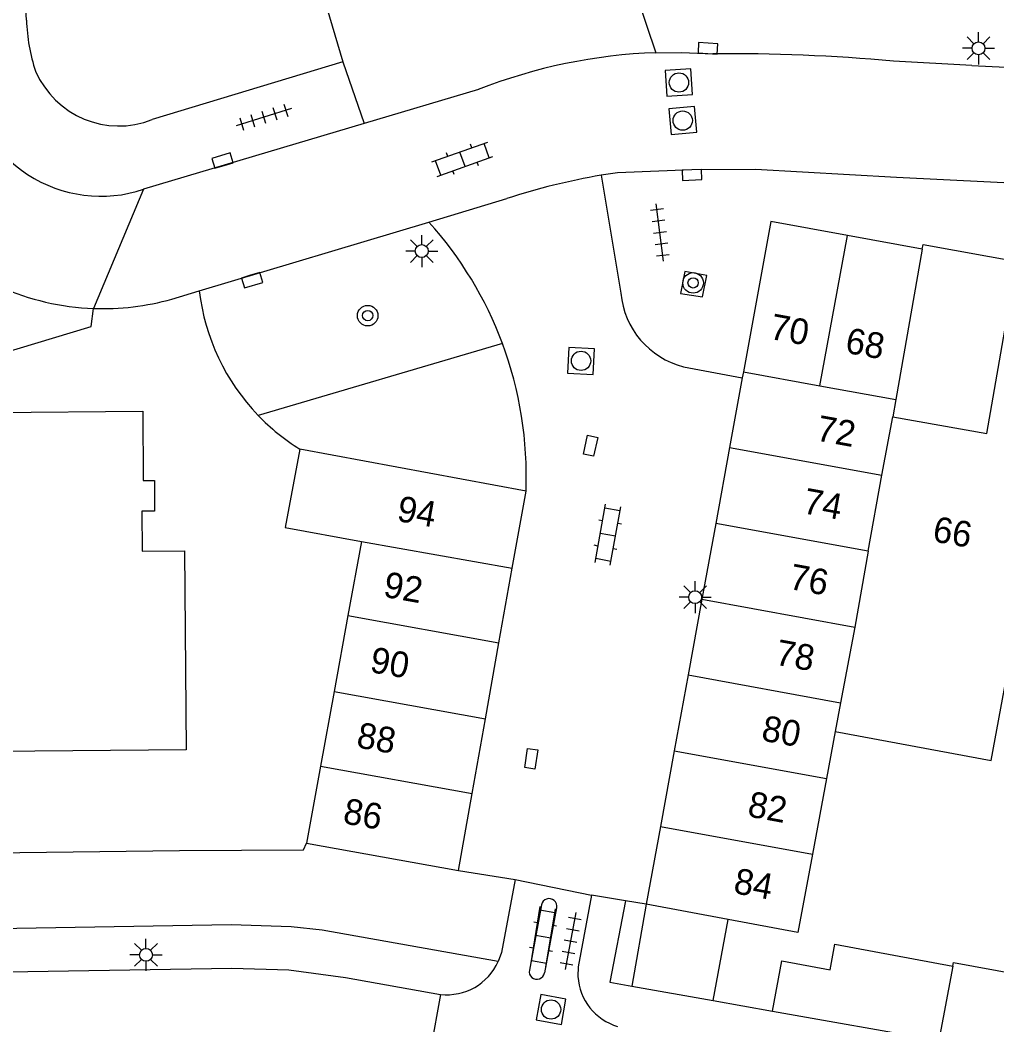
# Model space of a CAD drawing. Extents: x 131000 to 133013, y 393000 to 396501.
# Drawn here: x 131075.23 to 131113.2, y 395693.04 to 395732.12 of the extents above; entities that cross this region are included whole.
import ezdxf

# ---------------------------------------------------------------- set-up
doc = ezdxf.new("R2010")
doc.units = 0
for name, color, linetype in [('gg-afsc-erfafscheiding', 7, 'Continuous'), ('gg-anno-huisnummerreeks BGT', 7, 'Continuous'), ('gg-bbg-bijgebouw', 7, 'Continuous'), ('gg-bbg-gedigitaliseerde bijgebouw', 7, 'Continuous'), ('gg-bbg-hoofdgebouw', 7, 'Continuous'), ('gg-bbg-luifel en loopbrug', 7, 'Continuous'), ('gg-bbg-tussenscheiding', 7, 'Continuous'), ('gg-knt-verharding', 7, 'Continuous'), ('gt-grn-groengrens', 7, 'Continuous'), ('gt-grn-weggrens', 7, 'Continuous'), ('gt-symb-boom', 7, 'Continuous'), ('gt-symb-klinker verharding', 7, 'Continuous'), ('gt-symb-kolk', 7, 'Continuous'), ('gt-symb-kolk center center', 7, 'Continuous'), ('gt-symb-lichtmast', 7, 'Continuous'), ('gt-symb-rioolschacht', 7, 'Continuous'), ('gt-symb-tegel verharding', 7, 'Continuous')]:
    doc.layers.add(name, color=color, linetype=linetype)

# ---------------------------------------------------------------- blocks, each defined once
blk = doc.blocks.new('gt0-TEG1')
at = {"layer": 'gt-symb-tegel verharding'}
for p, q in [((-1.125, 0), (1.125, 0)), ((-0.9, -0.25), (-0.9, 0.25)), ((-0.45, -0.25), (-0.45, 0.25)), ((0, -0.25), (0, 0.25)), ((0.45, -0.25), (0.45, 0.25)), ((0.9, -0.25), (0.9, 0.25))]:
    blk.add_line(p, q, dxfattribs=at)
blk = doc.blocks.new('gt0-KOLKCC')
at = {"layer": 'gt-symb-kolk center center'}
blk.add_lwpolyline([(-0.375, 0.2), (0.375, 0.2), (0.375, -0.2), (-0.375, -0.2)], close=True, dxfattribs=at)
blk = doc.blocks.new('gt0-KL1')
at = {"layer": 'gt-symb-klinker verharding'}
for p, q in [((-0.5, 0.3), (-0.5, 0.45)), ((0.5, 0.3), (0.5, 0.45)), ((-1.15, 0.3), (1.15, 0.3)), ((-1, -0.3), (-1, 0.3)), ((0, -0.3), (0, 0.3)), ((1, -0.3), (1, 0.3)), ((-1.15, -0.3), (1.15, -0.3)), ((-0.5, -0.45), (-0.5, -0.3)), ((0.5, -0.45), (0.5, -0.3))]:
    blk.add_line(p, q, dxfattribs=at)
blk = doc.blocks.new('gt0-BOOM')
at = {"layer": 'gt-symb-boom'}
for radius in [0.4, 0.2]:
    blk.add_circle((0, 0), radius, dxfattribs=at)
blk = doc.blocks.new('gt0-KOLK')
at = {"layer": 'gt-symb-kolk'}
blk.add_lwpolyline([(0, 0), (0.375, 0), (0.375, 0.4), (-0.375, 0.4), (-0.375, 0), (0, 0)], dxfattribs=at)
blk = doc.blocks.new('gt0-LMAST')
at = {"layer": 'gt-symb-lichtmast'}
for p, q in [((-0.182, 0.173), (-0.447, 0.438)), ((-0.005, 0.246), (-0.005, 0.621)), ((0.172, 0.173), (0.437, 0.438)), ((-0.255, -0.004), (-0.63, -0.004)), ((-0.182, -0.181), (-0.447, -0.446)), ((-0.005, -0.254), (-0.005, -0.629)), ((0.437, -0.446), (0.172, -0.181)), ((0.245, -0.004), (0.62, -0.004))]:
    blk.add_line(p, q, dxfattribs=at)
blk.add_circle((-0.005, -0.004), 0.25, dxfattribs=at)
blk = doc.blocks.new('gt0-RS')
at = {"layer": 'gt-symb-rioolschacht'}
blk.add_lwpolyline([(-0.5, -0.5), (0.5, -0.5), (0.5, 0.5), (-0.5, 0.5)], close=True, dxfattribs=at)
blk.add_circle((0, 0), 0.375, dxfattribs=at)

msp = doc.modelspace()

# ---------------------------------------------------------------- linework, layer by layer
at = {"layer": 'gg-afsc-erfafscheiding'}
msp.add_line((131102.163, 395693.993), (131104.475, 395693.582), dxfattribs=at)
msp.add_lwpolyline([(131029.092, 395698.992), (131040.35, 395698.958), (131040.215, 395697.677), (131064.899, 395698.388), (131064.873, 395699.618), (131081.422, 395699.829), (131086.241, 395699.854), (131086.366, 395700.106)], dxfattribs=at)
at = {"layer": 'gg-bbg-bijgebouw'}
for p, q in [((131110.291, 395723.211), (131107.384, 395723.744)), ((131110.291, 395723.211), (131109.266, 395717.369)), ((131103.345, 395718.445), (131103.301, 395718.205)), ((131103.301, 395718.205), (131102.806, 395715.494)), ((131094.894, 395713.799), (131086.097, 395715.438)), ((131102.806, 395715.494), (131102.268, 395712.544)), ((131094.36, 395710.804), (131094.894, 395713.799)), ((131102.268, 395712.544), (131101.731, 395709.605)), ((131088.495, 395711.837), (131087.973, 395708.96)), ((131093.843, 395707.902), (131094.36, 395710.804)), ((131101.731, 395709.605), (131101.193, 395706.656)), ((131087.973, 395708.96), (131087.437, 395706.009)), ((131093.317, 395704.949), (131093.843, 395707.902)), ((131101.193, 395706.656), (131100.655, 395703.705)), ((131087.437, 395706.009), (131086.911, 395703.107)), ((131092.8, 395702.045), (131093.317, 395704.949)), ((131106.915, 395704.453), (131106.574, 395702.621)), ((131100.655, 395703.705), (131100.116, 395700.754)), ((131086.911, 395703.107), (131086.366, 395700.106)), ((131106.574, 395702.621), (131106.027, 395699.682)), ((131092.265, 395699.042), (131092.8, 395702.045)), ((131100.116, 395700.754), (131099.565, 395697.734)), ((131086.366, 395700.106), (131092.265, 395699.042)), ((131102.749, 395697.141), (131099.565, 395697.734))]:
    msp.add_line(p, q, dxfattribs=at)
for points in [[(131107.384, 395723.744), (131104.416, 395724.288), (131103.345, 395718.445)], [(131086.097, 395715.438), (131085.529, 395712.39), (131088.495, 395711.837)], [(131106.027, 395699.682), (131105.46, 395696.637), (131102.749, 395697.141)]]:
    msp.add_lwpolyline(points, dxfattribs=at)
at = {"layer": 'gg-bbg-gedigitaliseerde bijgebouw'}
msp.add_line((131111.482, 395695.323), (131110.944, 395692.433), dxfattribs=at)
msp.add_lwpolyline([(131111.482, 395695.323), (131111.509, 395695.472), (131113.985, 395695.011)], dxfattribs=at)
at = {"layer": 'gg-bbg-hoofdgebouw'}
msp.add_line((131109.266, 395717.369), (131109.146, 395716.685), dxfattribs=at)
for points in [[(131109.146, 395716.685), (131112.8, 395716.044), (131113.648, 395720.882), (131116.028, 395720.431)], [(131064.894, 395715.91), (131071.216, 395715.981), (131071.227, 395715.137), (131074.22, 395715.175), (131074.199, 395716.863), (131079.997, 395716.91), (131080.019, 395714.216), (131080.448, 395714.219), (131080.458, 395713.022), (131079.959, 395713.017), (131079.971, 395711.471), (131081.618, 395711.484), (131081.679, 395703.734), (131074.329, 395703.676), (131074.315, 395705.425)], [(131106.915, 395704.453), (131112.971, 395703.326), (131113.793, 395707.745)]]:
    msp.add_lwpolyline(points, dxfattribs=at)
at = {"layer": 'gg-bbg-luifel en loopbrug'}
for p, q in [((131099.565, 395697.734), (131099.001, 395694.554)), ((131102.163, 395693.993), (131102.749, 395697.141)), ((131099.001, 395694.554), (131102.163, 395693.993)), ((131104.475, 395693.582), (131110.944, 395692.433))]:
    msp.add_line(p, q, dxfattribs=at)
msp.add_lwpolyline([(131104.475, 395693.582), (131104.836, 395695.527), (131106.712, 395695.178), (131106.898, 395696.176), (131111.482, 395695.323)], dxfattribs=at)
at = {"layer": 'gg-bbg-tussenscheiding'}
for p, q in [((131106.32, 395717.9), (131107.384, 395723.744)), ((131103.345, 395718.445), (131106.32, 395717.9)), ((131106.32, 395717.9), (131109.266, 395717.369)), ((131108.73, 395714.42), (131109.146, 395716.685)), ((131102.806, 395715.494), (131108.73, 395714.42)), ((131108.19, 395711.47), (131108.73, 395714.42)), ((131108.19, 395711.47), (131102.268, 395712.544)), ((131088.495, 395711.837), (131094.36, 395710.804)), ((131108.19, 395711.47), (131107.671, 395708.516)), ((131101.731, 395709.605), (131107.671, 395708.516)), ((131087.973, 395708.96), (131093.843, 395707.902)), ((131107.671, 395708.516), (131107.123, 395705.568)), ((131101.193, 395706.656), (131107.123, 395705.568)), ((131087.437, 395706.009), (131093.317, 395704.949)), ((131107.123, 395705.568), (131106.915, 395704.453)), ((131100.655, 395703.705), (131106.574, 395702.621)), ((131086.911, 395703.107), (131092.8, 395702.045)), ((131100.116, 395700.754), (131106.027, 395699.682))]:
    msp.add_line(p, q, dxfattribs=at)
at = {"layer": 'gg-knt-verharding'}
for p, q in [((131075.481, 395732.121), (131075.241, 395736.369)), ((131087.78, 395730.492), (131080.368, 395728.249)), ((131112.218, 395730.357), (131109.178, 395730.525)), ((131093.041, 395729.418), (131088.598, 395728.093)), ((131088.598, 395728.093), (131080.03, 395725.539)), ((131097.82, 395726.087), (131098.584, 395721.497)), ((131091.117, 395724.268), (131094.145, 395725.176)), ((131082.193, 395721.591), (131091.117, 395724.268)), ((131081.128, 395721.272), (131082.193, 395721.591)), ((131101.021, 395718.641), (131103.301, 395718.205)), ((131092.265, 395699.042), (131094.469, 395698.693)), ((131094.469, 395698.693), (131097.438, 395698.088)), ((131098.764, 395697.867), (131097.438, 395698.088)), ((131095.496, 395697.708), (131095.024, 395695.172)), ((131099.565, 395697.734), (131098.764, 395697.867)), ((131096.085, 395697.599), (131095.613, 395695.062))]:
    msp.add_line(p, q, dxfattribs=at)
for points in [[(131086.288, 395743.867), (131087.657, 395741.617), (131088.878, 395742.181), (131092.283, 395734.552), (131087.042, 395732.96), (131087.78, 395730.492)], [(131099.943, 395730.852), (131100.947, 395730.862), (131102.153, 395730.812)], [(131119.781, 395725.554), (131117.275, 395725.625), (131114.771, 395725.726), (131109.292, 395725.994), (131103.813, 395726.316), (131101.338, 395726.3), (131098.445, 395726.184), (131097.82, 395726.087)], [(131110.291, 395723.211), (131110.335, 395723.393), (131134.181, 395719.079)], [(131100.905, 395721.492), (131101.753, 395721.362), (131101.919, 395722.193), (131101.07, 395722.346), (131100.905, 395721.492)], [(131068.657, 395717.397), (131077.993, 395720.205), (131078.083, 395720.906)], [(131094.469, 395698.693), (131093.94, 395695.854), (131093.814, 395695.503)], [(131097.438, 395698.088), (131096.919, 395695.299), (131096.911, 395694.924)], [(131098.764, 395697.867), (131098.157, 395694.703), (131099.001, 395694.554)], [(131093.814, 395695.503), (131086.977, 395696.725), (131085.765, 395696.858), (131083.428, 395696.934), (131025.091, 395695.932)], [(131025.549, 395694.314), (131026.33, 395694.315), (131083.459, 395695.25), (131085.677, 395695.177), (131087.878, 395694.89), (131091.571, 395694.224)]]:
    msp.add_lwpolyline(points, dxfattribs=at)
for centre, radius, start, end in [((131082.096, 395732.262), 6.617, 181.2197, 198.7864), ((131100.65, 395710.121), 20.744, 91.9541, 111.5202), ((131102.751, 395659.327), 71.487, 84.84184, 90.47923), ((131124.194, 395957.487), 227.446, 266.98184, 273.43443), ((131079.073, 395731.536), 3.532, 203.429, 291.5035), ((131078.374, 395730.515), 5.244, 185.7337, 288.4074), ((131101.99, 395701.398), 25.039, 99.5864, 108.2586), ((131080.147, 395714.398), 14.757, 20.4205, 41.977), ((131078.443, 395730.718), 9.819, 224.2065, 267.8972), ((131101.804, 395721.777), 3.232, 184.9712, 255.9765), ((131078.442, 395730.767), 9.868, 267.9138, 285.7941), ((131080.148, 395714.391), 14.758, 357.6999, 20.448), ((131095.791, 395697.654), 0.3, 349.3277, 169.7033), ((131091.804, 395696.422), 2.21, 263.946, 335.4392), ((131095.318, 395695.116), 0.3, 169.31, 349.533), ((131099.071, 395695.057), 2.164, 183.5184, 253.455)]:
    msp.add_arc(centre, radius, start, end, dxfattribs=at)
at = {"layer": 'gt-grn-groengrens'}
msp.add_line((131093.976, 395719.547), (131084.481, 395716.749), dxfattribs=at)
for centre, radius, start, end in [((131090.549, 395722.578), 8.414, 186.7352, 223.8492), ((131090.55, 395722.579), 8.416, 223.8471, 238.0507)]:
    msp.add_arc(centre, radius, start, end, dxfattribs=at)
at = {"layer": 'gt-grn-weggrens'}
for p, q in [((131099.163, 395733.141), (131099.943, 395730.852)), ((131087.78, 395730.492), (131088.598, 395728.093)), ((131080.03, 395725.539), (131078.083, 395720.906)), ((131091.571, 395694.224), (131090.965, 395690.861))]:
    msp.add_line(p, q, dxfattribs=at)

# ---------------------------------------------------------------- block references
at = {"layer": 'gt-symb-boom'}
for p in [(131101.39, 395721.899), (131088.74, 395720.627)]:
    msp.add_blockref('gt0-BOOM', p, dxfattribs=at)
at = {"layer": 'gt-symb-klinker verharding'}
for p, rotation in [((131092.422, 395726.707), 19.630702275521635), ((131098.075, 395712.106), 79.80279442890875), ((131095.559, 395696.466), 80.67893929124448)]:
    msp.add_blockref('gt0-KL1', p, dxfattribs=dict(at, rotation=rotation))
at = {"layer": 'gt-symb-kolk'}
for p, rotation in [((131101.955, 395730.823), -3.2688529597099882), ((131083.156, 395726.468), 16.622396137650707), ((131101.338, 395726.3), -177.70709950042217), ((131084.19, 395722.195), -163.19645198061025)]:
    msp.add_blockref('gt0-KOLK', p, dxfattribs=dict(at, rotation=rotation))
at = {"layer": 'gt-symb-kolk center center'}
for p, rotation in [((131097.406, 395715.567), 77.82524886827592), ((131095.1, 395703.394), 81.54573827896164)]:
    msp.add_blockref('gt0-KOLKCC', p, dxfattribs=dict(at, rotation=rotation))
at = {"layer": 'gt-symb-lichtmast'}
for p in [(131112.487, 395731.029), (131090.847, 395723.141), (131101.472, 395709.681), (131080.128, 395695.769)]:
    msp.add_blockref('gt0-LMAST', p, dxfattribs=at)
at = {"layer": 'gt-symb-rioolschacht'}
for p, rotation in [((131100.839, 395729.692), -176.21640974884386), ((131100.985, 395728.213), -174.89375827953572), ((131097.033, 395718.868), -93.03686894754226), ((131095.867, 395693.639), -10.25359802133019)]:
    msp.add_blockref('gt0-RS', p, dxfattribs=dict(at, rotation=rotation))
at = {"layer": 'gt-symb-tegel verharding'}
for p, rotation in [((131084.7, 395728.345), -162.72457972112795), ((131100.101, 395723.858), 97.29556014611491), ((131096.628, 395696.305), -100.54573436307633)]:
    msp.add_blockref('gt0-TEG1', p, dxfattribs=dict(at, rotation=rotation))

# ---------------------------------------------------------------- texts
at = {"layer": 'gg-anno-huisnummerreeks BGT'}
for s, rotation, p in [('70', 349.6, (131104.325, 395719.73)), ('68', 349.6, (131107.262, 395719.191)), ('72', 349.7, (131106.134, 395715.778)), ('74', 349.7, (131105.618, 395712.948)), ('94', 349.9, (131089.836, 395712.648)), ('66', 350.1, (131110.659, 395711.851)), ('76', 349.6, (131105.08, 395710.004)), ('92', 349.9, (131089.311, 395709.699)), ('78', 349.7, (131104.543, 395707.06)), ('90', 349.9, (131088.789, 395706.771)), ('80', 349.7, (131104.005, 395704.11)), ('88', 349.9, (131088.267, 395703.842)), ('82', 349.6, (131103.466, 395701.159)), ('86', 349.9, (131087.742, 395700.889)), ('84', 349.7, (131102.922, 395698.173))]:
    msp.add_text(s, height=1, rotation=rotation, dxfattribs=at).set_placement(p)

doc.saveas('drawing.dxf')
